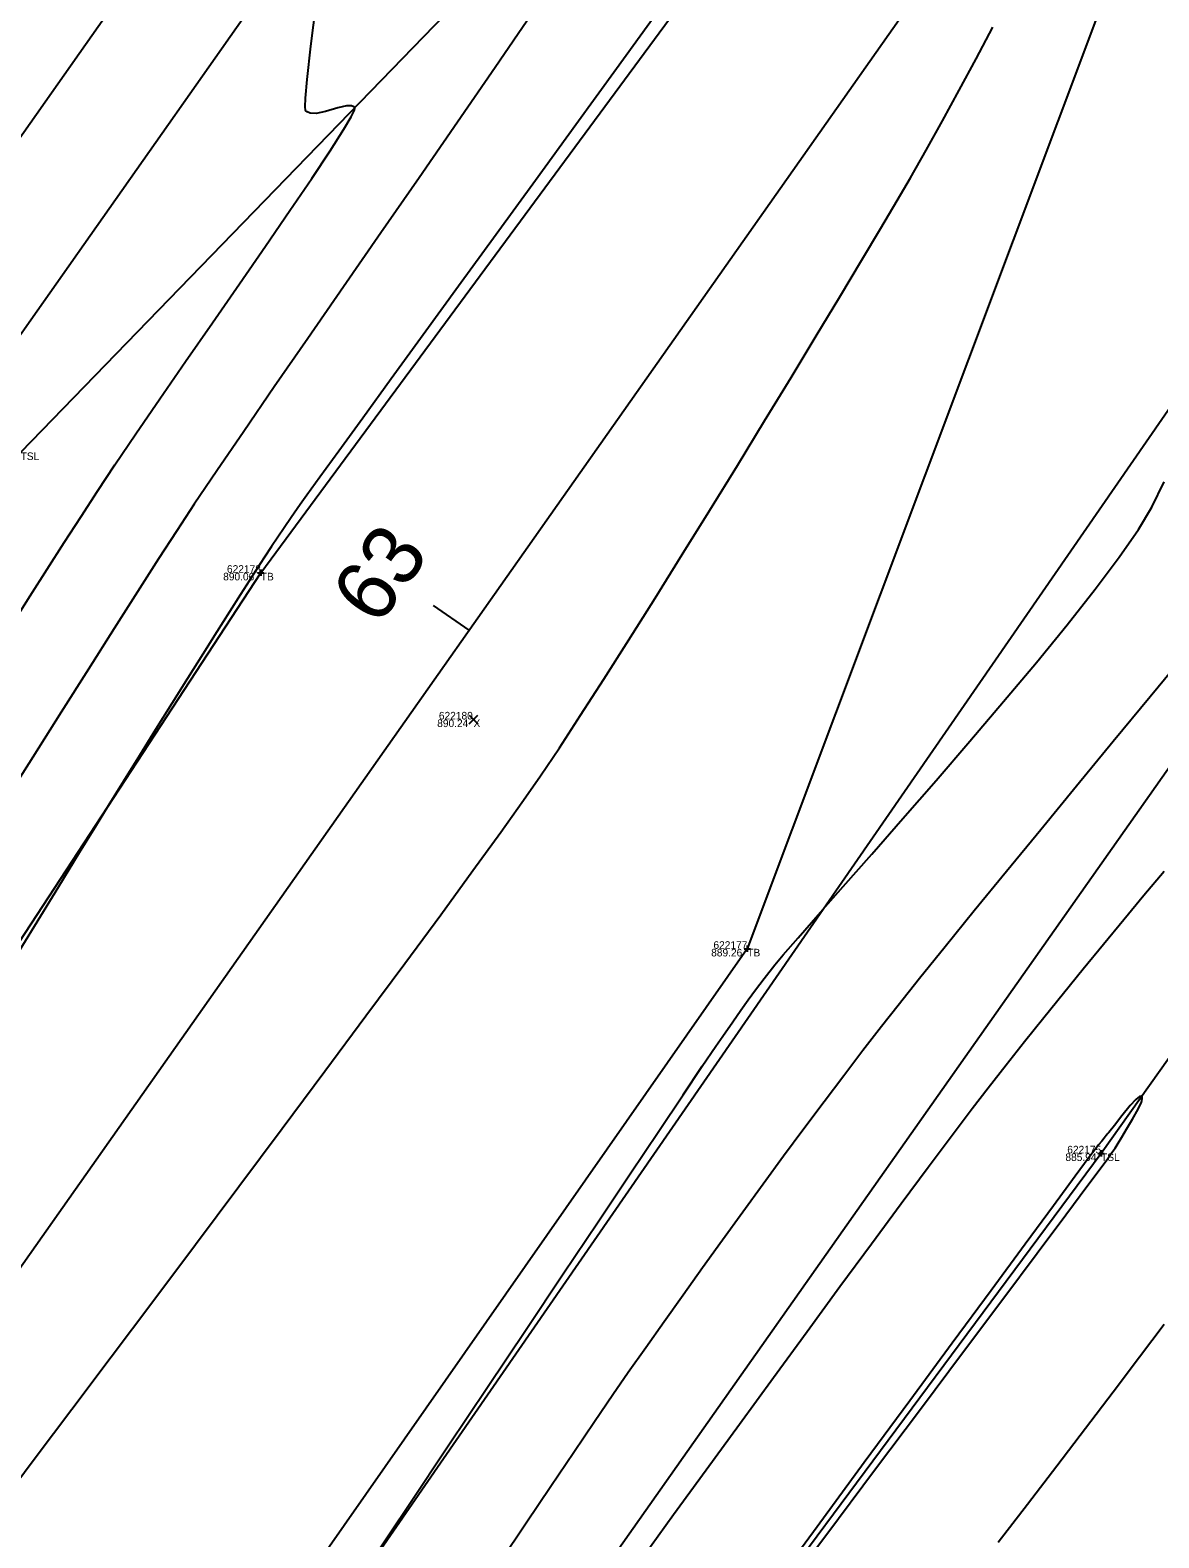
# Model space of a CAD drawing. Extents: x 1957117 to 1971063, y 701601 to 715861.
# Drawn here: x 1964306.2 to 1964358.2, y 707919.3 to 707988.8 of the extents above; entities that cross this region are included whole.
import ezdxf

# ---------------------------------------------------------------- set-up
doc = ezdxf.new("R2010")
doc.units = 0
for name, color, linetype in [('AP_X_Lights', 7, 'Continuous'), ('DT_X_Break_Line', 7, 'Continuous'), ('DT_X_Contour_Major', 7, 'Continuous'), ('DT_X_Contour_Minor', 7, 'Continuous'), ('GE_X_CL_20', 7, 'Continuous'), ('PV_P_Drive', 7, 'Continuous'), ('PV_P_Shoulder', 7, 'Continuous'), ('RS_Raster1', 7, 'Continuous'), ('RW_X_Esmt_RR', 7, 'Continuous'), ('RW_X_Fee_RW', 7, 'Continuous'), ('SC_Scratch1', 7, 'Continuous'), ('SC_Shading5', 7, 'Continuous')]:
    doc.layers.add(name, color=color, linetype=linetype)

msp = doc.modelspace()

# ---------------------------------------------------------------- linework, layer by layer
at = {"layer": 'AP_X_Lights'}
for p, q in [((1964326.43, 707956.826), (1964326.818, 707957.216)), ((1964326.43, 707957.216), (1964326.818, 707956.826))]:
    msp.add_line(p, q, dxfattribs=at)
at = {"layer": 'DT_X_Break_Line'}
for points in [[(1964557.968, 708221.563), (1964529.012, 708179.196), (1964501.004, 708139.524), (1964472.51, 708098.385), (1964443.736, 708056.284), (1964412.689, 708016.643), (1964384.427, 707977.661), (1964355.542, 707937.018), (1964325.051, 707895.89), (1964311.233, 707876.121)], [(1964478.704, 708214.875), (1964453.755, 708170.775), (1964408.202, 708141.306), (1964400.334, 708086.021), (1964371.327, 708046.106), (1964340.94, 708005.645), (1964305.757, 707969.33), (1964277.446, 707929.999), (1964246.896, 707890.341)], [(1964289.396, 707921.864), (1964316.825, 707963.782), (1964345.764, 708003.034), (1964373.73, 708043.336), (1964406.326, 708081.313), (1964430.262, 708127.053), (1964459.419, 708166.066), (1964484.47, 708210.071)], [(1964501.633, 708199.836), (1964472.058, 708159.676), (1964442.718, 708119.139), (1964414.466, 708076.646), (1964403.549, 708024.16), (1964357.625, 707995.459), (1964339.239, 707946.448), (1964311.438, 707906.654), (1964292.589, 707875.355)]]:
    msp.add_lwpolyline(points, dxfattribs=at)
at = {"layer": 'DT_X_Contour_Major'}
for points in [[(1964335.068, 707989.58), (1964333.209, 707987.015), (1964331.335, 707984.43), (1964329.477, 707981.87), (1964327.666, 707979.376), (1964325.934, 707976.991), (1964324.312, 707974.758), (1964322.831, 707972.719), (1964321.522, 707970.917), (1964320.418, 707969.395), (1964319.548, 707968.195), (1964318.945, 707967.359), (1964318.639, 707966.931), (1964318.227, 707966.338), (1964317.895, 707965.854), (1964317.604, 707965.423), (1964317.317, 707964.99), (1964316.996, 707964.499), (1964316.602, 707963.894), (1964316.301, 707963.425), (1964315.89, 707962.78), (1964315.383, 707961.982), (1964314.798, 707961.055), (1964314.149, 707960.025), (1964313.452, 707958.916), (1964312.723, 707957.752), (1964311.977, 707956.558), (1964311.23, 707955.358), (1964310.498, 707954.176), (1964309.795, 707953.038), (1964309.236, 707952.13), (1964308.463, 707950.871), (1964307.504, 707949.307), (1964306.387, 707947.484), (1964305.142, 707945.449)], [(1964335.068, 707989.58), (1964333.209, 707987.015), (1964331.335, 707984.43), (1964329.477, 707981.87), (1964327.666, 707979.376), (1964325.934, 707976.991), (1964324.312, 707974.758), (1964322.831, 707972.719), (1964321.522, 707970.917), (1964320.418, 707969.395), (1964319.548, 707968.195), (1964318.945, 707967.359), (1964318.639, 707966.931), (1964318.227, 707966.338), (1964317.895, 707965.854), (1964317.604, 707965.423), (1964317.317, 707964.99), (1964316.996, 707964.499), (1964316.602, 707963.894), (1964316.301, 707963.425), (1964315.89, 707962.78), (1964315.383, 707961.982), (1964314.798, 707961.055), (1964314.149, 707960.025), (1964313.452, 707958.916), (1964312.723, 707957.752), (1964311.977, 707956.558), (1964311.23, 707955.358), (1964310.498, 707954.176), (1964309.795, 707953.038), (1964309.236, 707952.13), (1964308.463, 707950.871), (1964307.504, 707949.307), (1964306.387, 707947.484), (1964305.142, 707945.449)], [(1964304.911, 707920.947), (1964306.435, 707922.977), (1964308.121, 707925.221), (1964309.935, 707927.639), (1964311.845, 707930.186), (1964313.817, 707932.819), (1964315.819, 707935.496), (1964317.817, 707938.172), (1964319.779, 707940.806), (1964321.671, 707943.354), (1964323.461, 707945.774), (1964325.115, 707948.021), (1964326.601, 707950.052), (1964327.886, 707951.826), (1964328.937, 707953.298), (1964329.72, 707954.426), (1964330.582, 707955.716), (1964331.559, 707957.212), (1964332.633, 707958.882), (1964333.784, 707960.694), (1964334.993, 707962.617), (1964336.243, 707964.619), (1964337.512, 707966.668), (1964338.784, 707968.732), (1964340.039, 707970.78), (1964341.258, 707972.779), (1964342.422, 707974.699), (1964343.513, 707976.507), (1964344.511, 707978.172), (1964345.398, 707979.662), (1964346.155, 707980.946), (1964346.762, 707981.99), (1964347.482, 707983.259), (1964348.232, 707984.611), (1964349.001, 707986.023), (1964349.78, 707987.473), (1964350.559, 707988.939)], [(1964304.911, 707920.947), (1964306.435, 707922.977), (1964308.121, 707925.221), (1964309.935, 707927.639), (1964311.845, 707930.186), (1964313.817, 707932.819), (1964315.819, 707935.496), (1964317.817, 707938.172), (1964319.779, 707940.806), (1964321.671, 707943.354), (1964323.461, 707945.774), (1964325.115, 707948.021), (1964326.601, 707950.052), (1964327.886, 707951.826), (1964328.937, 707953.298), (1964329.72, 707954.426), (1964330.582, 707955.716), (1964331.559, 707957.212), (1964332.633, 707958.882), (1964333.784, 707960.694), (1964334.993, 707962.617), (1964336.243, 707964.619), (1964337.512, 707966.668), (1964338.784, 707968.732), (1964340.039, 707970.78), (1964341.258, 707972.779), (1964342.422, 707974.699), (1964343.513, 707976.507), (1964344.511, 707978.172), (1964345.398, 707979.662), (1964346.155, 707980.946), (1964346.762, 707981.99), (1964347.482, 707983.259), (1964348.232, 707984.611), (1964349.001, 707986.023), (1964349.78, 707987.473), (1964350.559, 707988.939)]]:
    msp.add_lwpolyline(points, dxfattribs=at)
at = {"layer": 'DT_X_Contour_Minor'}
for points in [[(1964329.317, 707989.544), (1964327.628, 707987.081), (1964325.884, 707984.549), (1964324.116, 707981.99), (1964322.356, 707979.447), (1964320.636, 707976.963), (1964318.989, 707974.582), (1964317.446, 707972.347), (1964316.038, 707970.3), (1964314.799, 707968.485), (1964313.76, 707966.945), (1964312.953, 707965.723), (1964312.118, 707964.429), (1964311.147, 707962.912), (1964310.061, 707961.207), (1964308.881, 707959.345), (1964307.625, 707957.359), (1964306.316, 707955.283), (1964304.974, 707953.149)], [(1964329.317, 707989.544), (1964327.628, 707987.081), (1964325.884, 707984.549), (1964324.116, 707981.99), (1964322.356, 707979.447), (1964320.636, 707976.963), (1964318.989, 707974.582), (1964317.446, 707972.347), (1964316.038, 707970.3), (1964314.799, 707968.485), (1964313.76, 707966.945), (1964312.953, 707965.723), (1964312.118, 707964.429), (1964311.147, 707962.912), (1964310.061, 707961.207), (1964308.881, 707959.345), (1964307.625, 707957.359), (1964306.316, 707955.283), (1964304.974, 707953.149)], [(1964305.414, 707961.475), (1964306.202, 707962.719), (1964306.988, 707963.953), (1964307.769, 707965.172), (1964308.542, 707966.373), (1964309.304, 707967.552), (1964310.102, 707968.76), (1964311.072, 707970.194), (1964312.173, 707971.8), (1964313.362, 707973.523), (1964314.598, 707975.307), (1964315.839, 707977.099), (1964317.042, 707978.842), (1964318.167, 707980.482), (1964319.172, 707981.964), (1964320.014, 707983.234), (1964320.652, 707984.235), (1964320.987, 707984.807), (1964321.122, 707985.083), (1964321.152, 707985.188), (1964321.148, 707985.216), (1964321.113, 707985.258), (1964321.01, 707985.307), (1964320.781, 707985.305), (1964320.381, 707985.211), (1964319.812, 707985.046), (1964319.378, 707984.962), (1964319.103, 707984.974), (1964318.96, 707985.034), (1964318.902, 707985.083), (1964318.887, 707985.115), (1964318.872, 707985.259), (1964318.884, 707985.665), (1964318.957, 707986.526), (1964319.131, 707988.055), (1964319.382, 707990.001)], [(1964305.414, 707961.475), (1964306.202, 707962.719), (1964306.988, 707963.953), (1964307.769, 707965.172), (1964308.542, 707966.373), (1964309.304, 707967.552), (1964310.102, 707968.76), (1964311.072, 707970.194), (1964312.173, 707971.8), (1964313.362, 707973.523), (1964314.598, 707975.307), (1964315.839, 707977.099), (1964317.042, 707978.842), (1964318.167, 707980.482), (1964319.172, 707981.964), (1964320.014, 707983.234), (1964320.652, 707984.235), (1964320.987, 707984.807), (1964321.122, 707985.083), (1964321.152, 707985.188), (1964321.148, 707985.216), (1964321.113, 707985.258), (1964321.01, 707985.307), (1964320.781, 707985.305), (1964320.381, 707985.211), (1964319.812, 707985.046), (1964319.378, 707984.962), (1964319.103, 707984.974), (1964318.96, 707985.034), (1964318.902, 707985.083), (1964318.887, 707985.115), (1964318.872, 707985.259), (1964318.884, 707985.665), (1964318.957, 707986.526), (1964319.131, 707988.055), (1964319.382, 707990.001)], [(1964321.884, 707918.18), (1964323.657, 707920.833), (1964325.463, 707923.537), (1964327.271, 707926.242), (1964329.047, 707928.9), (1964330.757, 707931.459), (1964332.369, 707933.87), (1964333.849, 707936.082), (1964335.164, 707938.047), (1964336.281, 707939.714), (1964337.167, 707941.033), (1964337.788, 707941.955), (1964338.111, 707942.429), (1964338.571, 707943.087), (1964338.948, 707943.621), (1964339.284, 707944.09), (1964339.627, 707944.556), (1964340.021, 707945.076), (1964340.512, 707945.712), (1964340.896, 707946.173), (1964341.578, 707946.957), (1964342.514, 707948.021), (1964343.66, 707949.32), (1964344.975, 707950.813), (1964346.415, 707952.455), (1964347.937, 707954.203), (1964349.498, 707956.015), (1964351.054, 707957.845), (1964352.563, 707959.652), (1964353.982, 707961.391), (1964355.267, 707963.02), (1964356.375, 707964.495), (1964357.263, 707965.772), (1964357.889, 707966.809), (1964358.449, 707967.972)], [(1964321.884, 707918.18), (1964323.657, 707920.833), (1964325.463, 707923.537), (1964327.271, 707926.242), (1964329.047, 707928.9), (1964330.757, 707931.459), (1964332.369, 707933.87), (1964333.849, 707936.082), (1964335.164, 707938.047), (1964336.281, 707939.714), (1964337.167, 707941.033), (1964337.788, 707941.955), (1964338.111, 707942.429), (1964338.571, 707943.087), (1964338.948, 707943.621), (1964339.284, 707944.09), (1964339.627, 707944.556), (1964340.021, 707945.076), (1964340.512, 707945.712), (1964340.896, 707946.173), (1964341.578, 707946.957), (1964342.514, 707948.021), (1964343.66, 707949.32), (1964344.975, 707950.813), (1964346.415, 707952.455), (1964347.937, 707954.203), (1964349.498, 707956.015), (1964351.054, 707957.845), (1964352.563, 707959.652), (1964353.982, 707961.391), (1964355.267, 707963.02), (1964356.375, 707964.495), (1964357.263, 707965.772), (1964357.889, 707966.809), (1964358.449, 707967.972)], [(1964359.498, 707960.111), (1964357.811, 707958.072), (1964356.106, 707956.005), (1964354.412, 707953.948), (1964352.76, 707951.936), (1964351.179, 707950.006), (1964349.702, 707948.196), (1964348.357, 707946.54), (1964347.176, 707945.076), (1964346.189, 707943.84), (1964345.425, 707942.87), (1964344.57, 707941.76), (1964343.685, 707940.598), (1964342.777, 707939.392), (1964341.851, 707938.151), (1964340.915, 707936.884), (1964339.973, 707935.601), (1964339.033, 707934.31), (1964338.099, 707933.021), (1964337.18, 707931.742), (1964336.279, 707930.482), (1964335.405, 707929.251), (1964334.561, 707928.058), (1964333.756, 707926.911), (1964333.046, 707925.885), (1964332.201, 707924.649), (1964331.242, 707923.232), (1964330.188, 707921.665), (1964329.058, 707919.978), (1964327.872, 707918.201)], [(1964359.498, 707960.111), (1964357.811, 707958.072), (1964356.106, 707956.005), (1964354.412, 707953.948), (1964352.76, 707951.936), (1964351.179, 707950.006), (1964349.702, 707948.196), (1964348.357, 707946.54), (1964347.176, 707945.076), (1964346.189, 707943.84), (1964345.425, 707942.87), (1964344.57, 707941.76), (1964343.685, 707940.598), (1964342.777, 707939.392), (1964341.851, 707938.151), (1964340.915, 707936.884), (1964339.973, 707935.601), (1964339.033, 707934.31), (1964338.099, 707933.021), (1964337.18, 707931.742), (1964336.279, 707930.482), (1964335.405, 707929.251), (1964334.561, 707928.058), (1964333.756, 707926.911), (1964333.046, 707925.885), (1964332.201, 707924.649), (1964331.242, 707923.232), (1964330.188, 707921.665), (1964329.058, 707919.978), (1964327.872, 707918.201)], [(1964358.454, 707950.02), (1964357.52, 707948.906), (1964356.584, 707947.78), (1964355.649, 707946.649), (1964354.721, 707945.517), (1964353.804, 707944.389), (1964352.902, 707943.271), (1964352.021, 707942.168), (1964351.165, 707941.085), (1964350.339, 707940.028), (1964349.61, 707939.077), (1964348.681, 707937.844), (1964347.579, 707936.368), (1964346.333, 707934.687), (1964344.968, 707932.838), (1964343.513, 707930.86), (1964341.995, 707928.79), (1964340.442, 707926.666), (1964338.88, 707924.527), (1964337.339, 707922.409), (1964335.844, 707920.352), (1964334.424, 707918.392)], [(1964358.454, 707950.02), (1964357.52, 707948.906), (1964356.584, 707947.78), (1964355.649, 707946.649), (1964354.721, 707945.517), (1964353.804, 707944.389), (1964352.902, 707943.271), (1964352.021, 707942.168), (1964351.165, 707941.085), (1964350.339, 707940.028), (1964349.61, 707939.077), (1964348.681, 707937.844), (1964347.579, 707936.368), (1964346.333, 707934.687), (1964344.968, 707932.838), (1964343.513, 707930.86), (1964341.995, 707928.79), (1964340.442, 707926.666), (1964338.88, 707924.527), (1964337.339, 707922.409), (1964335.844, 707920.352), (1964334.424, 707918.392)], [(1964340.651, 707916.474), (1964342.899, 707919.47), (1964345.103, 707922.41), (1964347.22, 707925.235), (1964349.205, 707927.886), (1964351.013, 707930.302), (1964352.6, 707932.424), (1964353.922, 707934.193), (1964354.934, 707935.548), (1964355.593, 707936.431), (1964355.852, 707936.782), (1964356.046, 707937.053), (1964356.195, 707937.266), (1964356.336, 707937.484), (1964356.505, 707937.77), (1964356.719, 707938.128), (1964356.995, 707938.59), (1964357.256, 707939.061), (1964357.4, 707939.38), (1964357.444, 707939.554), (1964357.432, 707939.628), (1964357.413, 707939.65), (1964357.384, 707939.659), (1964357.307, 707939.635), (1964357.148, 707939.51), (1964356.88, 707939.221), (1964356.506, 707938.756), (1964356.157, 707938.298), (1964355.905, 707937.979), (1964355.862, 707937.929), (1964355.785, 707937.839), (1964355.686, 707937.723), (1964355.572, 707937.588), (1964355.43, 707937.413), (1964355.252, 707937.186), (1964354.998, 707936.843), (1964354.348, 707935.964), (1964353.348, 707934.608), (1964352.042, 707932.835), (1964350.472, 707930.705), (1964348.685, 707928.277), (1964346.724, 707925.612), (1964344.634, 707922.769), (1964342.458, 707919.808), (1964340.242, 707916.789)], [(1964340.651, 707916.474), (1964342.899, 707919.47), (1964345.103, 707922.41), (1964347.22, 707925.235), (1964349.205, 707927.886), (1964351.013, 707930.302), (1964352.6, 707932.424), (1964353.922, 707934.193), (1964354.934, 707935.548), (1964355.593, 707936.431), (1964355.852, 707936.782), (1964356.046, 707937.053), (1964356.195, 707937.266), (1964356.336, 707937.484), (1964356.505, 707937.77), (1964356.719, 707938.128), (1964356.995, 707938.59), (1964357.256, 707939.061), (1964357.4, 707939.38), (1964357.444, 707939.554), (1964357.432, 707939.628), (1964357.413, 707939.65), (1964357.384, 707939.659), (1964357.307, 707939.635), (1964357.148, 707939.51), (1964356.88, 707939.221), (1964356.506, 707938.756), (1964356.157, 707938.298), (1964355.905, 707937.979), (1964355.862, 707937.929), (1964355.785, 707937.839), (1964355.686, 707937.723), (1964355.572, 707937.588), (1964355.43, 707937.413), (1964355.252, 707937.186), (1964354.998, 707936.843), (1964354.348, 707935.964), (1964353.348, 707934.608), (1964352.042, 707932.835), (1964350.472, 707930.705), (1964348.685, 707928.277), (1964346.724, 707925.612), (1964344.634, 707922.769), (1964342.458, 707919.808), (1964340.242, 707916.789)], [(1964350.808, 707919.095), (1964352.153, 707920.854), (1964353.497, 707922.615), (1964354.82, 707924.349), (1964356.099, 707926.033), (1964357.314, 707927.639), (1964358.444, 707929.143)], [(1964350.808, 707919.095), (1964352.153, 707920.854), (1964353.497, 707922.615), (1964354.82, 707924.349), (1964356.099, 707926.033), (1964357.314, 707927.639), (1964358.444, 707929.143)]]:
    msp.add_lwpolyline(points, dxfattribs=at)
at = {"layer": 'GE_X_CL_20'}
msp.add_line((1964326.423, 707961.13), (1964324.788, 707962.281), dxfattribs=at)
msp.add_lwpolyline([(1964578.061, 708318.542), (1963713.717, 707090.878)], dxfattribs=at)
at = {"layer": 'PV_P_Drive'}
for p, q in [((1964316.679, 707963.782), (1964316.971, 707963.782)), ((1964316.825, 707963.928), (1964316.825, 707963.636)), ((1964316.825, 707963.782), (1964316.825, 707963.782)), ((1964339.093, 707946.448), (1964339.385, 707946.448)), ((1964339.239, 707946.594), (1964339.239, 707946.302)), ((1964339.239, 707946.448), (1964339.239, 707946.448)), ((1964355.396, 707937.018), (1964355.688, 707937.018)), ((1964355.542, 707937.164), (1964355.542, 707936.872)), ((1964355.542, 707937.018), (1964355.542, 707937.018))]:
    msp.add_line(p, q, dxfattribs=at)
at = {"layer": 'RW_X_Esmt_RR'}
for points in [[(1963697.364, 707102.392), (1963811.822, 707264.962), (1963799.822, 707265.288), (1964553.531, 708335.813)], [(1964082.273, 707657.005), (1964557.619, 708332.934)], [(1963738.247, 707073.608), (1964602.591, 708301.271)]]:
    msp.add_lwpolyline(points, dxfattribs=at)
at = {"layer": 'RW_X_Fee_RW'}
msp.add_lwpolyline([(1963881.046, 707276.431), (1964172.578, 707701.964), (1964668.324, 708419.582), (1964735.207, 708501.875), (1964966.496, 708718.802), (1965107.468, 708816.338), (1965585.552, 709094.216), (1966091.861, 709326.705), (1966247.281, 709386.816), (1966633.174, 709551.737), (1966943.202, 709670.565), (1967172.032, 709812.662), (1967935.697, 710373.174), (1968346.714, 710683.963), (1968484.345, 710796.182), (1968743.632, 711067.038), (1968903.937, 711275.819), (1969041.222, 711501.316), (1969638.166, 712572.015), (1970019.077, 713196.718)], dxfattribs=at)
at = {"layer": 'SC_Shading5'}
for points in [[(1963589.678, 706586.994), (1963626.625, 706689.548), (1963651.76, 706746.832), (1963668.09, 706778.596), (1963682.768, 706805.402), (1963734.424, 706911.594), (1963826.849, 707116.717), (1963877.258, 707215.645), (1963964.981, 707354.472), (1964070.526, 707509.355), (1964132.574, 707601.994), (1964163.9, 707642.169), (1964191.2, 707685.167), (1964278.98, 707807.131), (1964326.11, 707874.364), (1964396.427, 707968.962), (1964508.519, 708133.679), (1964655.588, 708336.552), (1964745.319, 708429.172), (1964840.327, 708522.317), (1964988.178, 708660.245), (1965089.796, 708739.041), (1965251.743, 708835.216), (1965415.807, 708922.048), (1965866.2, 709149.38), (1966173.543, 709294.131), (1966283.627, 709338.196), (1966534.003, 709419.214), (1966689.084, 709471.266), (1967008.468, 709641.817), (1967166.677, 709750.124), (1967422.113, 709931.083), (1967818.707, 710198.831), (1968187.021, 710459.852), (1968360.589, 710592.493), (1968496.543, 710707.847), (1968606.427, 710809.378), (1968733.391, 710937.091), (1968807.28, 711025.4), (1968843.008, 711077.094), (1968863.233, 711106.099), (1968909.747, 711171.311), (1968974.133, 711279.559), (1969130.932, 711546.915), (1969247.433, 711744.686), (1969402.714, 712016.424), (1969505.287, 712191.789), (1969666.311, 712460.805), (1969771.586, 712639.896), (1969880.058, 712820.917), (1969964.994, 712955.706), (1969990.005, 713000.084), (1970030.065, 713068.479)], [(1963609.915, 706579.703), (1963646.615, 706681.572), (1963671.193, 706737.585), (1963687.092, 706768.511), (1963701.884, 706795.526), (1963753.906, 706902.469), (1963846.249, 707107.41), (1963895.973, 707204.994), (1963982.966, 707342.667), (1964088.35, 707497.312), (1964150.015, 707589.379), (1964181.502, 707629.761), (1964209.024, 707673.109), (1964296.517, 707794.674), (1964343.552, 707861.772), (1964413.958, 707956.489), (1964526.123, 708121.313), (1964672.104, 708322.686), (1964760.576, 708414.006), (1964855.195, 708506.77), (1965002.134, 708643.847), (1965101.925, 708721.226), (1965262.272, 708816.451), (1965425.685, 708902.939), (1965875.63, 709130.044), (1966182.13, 709274.398), (1966290.944, 709317.954), (1966540.737, 709398.785), (1966697.632, 709451.445), (1967019.644, 709623.399), (1967178.971, 709732.471), (1967434.35, 709913.39), (1967830.945, 710181.14), (1968199.774, 710442.525), (1968374.086, 710575.735), (1968510.806, 710691.739), (1968621.36, 710793.889), (1968749.296, 710922.58), (1968824.413, 711012.355), (1968860.678, 711064.827), (1968880.812, 711093.701), (1968927.778, 711159.547), (1968992.655, 711268.62), (1969149.476, 711536.015), (1969266.039, 711733.891), (1969421.336, 712005.657), (1969523.8, 712180.835), (1969684.812, 712449.831), (1969790.084, 712628.917), (1969898.385, 712809.653), (1969983.474, 712944.685), (1970008.657, 712989.367), (1970048.626, 713057.607)]]:
    msp.add_spline(points, degree=3, dxfattribs=at)

# ---------------------------------------------------------------- texts
at = {"layer": 'GE_X_CL_20'}
msp.add_text('63', height=2.8, rotation=54.8523, dxfattribs=at).set_placement((1964322.231, 707961.255))
at = {"layer": 'PV_P_Shoulder'}
for s, p in [('890.06', (1964315.092, 707963.432)), ('890.24', (1964324.954, 707956.671)), ('889.26', (1964337.577, 707946.098)), ('885.94', (1964353.9, 707936.668))]:
    msp.add_text(s, height=0.35, dxfattribs=at).set_placement(p)
at = {"layer": 'RS_Raster1'}
for s, p in [('622178', (1964315.265, 707963.782)), ('622180', (1964325.031, 707957.021)), ('622177', (1964337.682, 707946.448)), ('622175', (1964353.985, 707937.018))]:
    msp.add_text(s, height=0.35, dxfattribs=at).set_placement(p)
at = {"layer": 'SC_Scratch1'}
for s, p in [('TSL', (1964305.757, 707968.98)), ('TB', (1964316.825, 707963.432)), ('X', (1964326.624, 707956.671)), ('TB', (1964339.239, 707946.098)), ('TSL', (1964355.542, 707936.668))]:
    msp.add_text(s, height=0.35, dxfattribs=at).set_placement(p)

doc.saveas('drawing.dxf')
